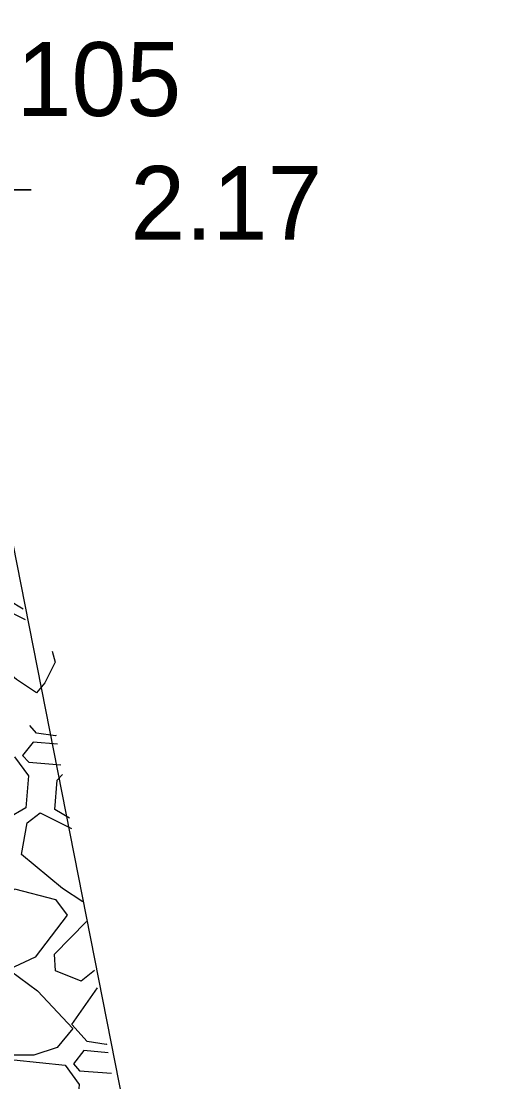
# Model space of a CAD drawing. Extents: x 3040896 to 3051146, y 687568 to 732976.
# Drawn here: x 3044041.28 to 3044057.59, y 722118.68 to 722154.6 of the extents above; entities that cross this region are included whole.
import ezdxf

# ---------------------------------------------------------------- set-up
doc = ezdxf.new("R2010")
doc.units = 0
for name, color, linetype in [('Default', 7, 'Continuous'), ('Exist Building Deck Patio Cogo Point CELL', 7, 'Continuous'), ('Exist Horizontal Alignment', 7, 'Continuous'), ('Exist Other Culture Area Outline', 7, 'Continuous'), ('Exist Other Culture Area Outline Cogo Elevation', 7, 'Continuous'), ('Exist Other Culture Area Outline Cogo Number', 7, 'Continuous'), ('Exist Other Culture Area Outline Cogo Point CELL', 7, 'Continuous'), ('Exist Right of Way Line', 7, 'Continuous')]:
    doc.layers.add(name, color=color, linetype=linetype)

# ---------------------------------------------------------------- blocks, each defined once
blk = doc.blocks.new('EXIST BUILDING DECK PATIO COGO POINT')
at = {"layer": 'Exist Building Deck Patio Cogo Point CELL'}
blk.add_lwpolyline([(0, 0.06), (0, -0.06), (0, 0), (0.06, 0), (-0.06, 0)], dxfattribs=at)
blk.add_circle((0, 0), 0.04688, dxfattribs=at)

msp = doc.modelspace()

# ---------------------------------------------------------------- linework, layer by layer
at = {"layer": 'Default'}
for p, q in [((3044041.347, 722134.69), (3044040.851, 722134.986)), ((3044042.072, 722132.193), (3044041.798, 722131.857)), ((3044042.437, 722130.394), (3044041.796, 722130.49)), ((3044042.456, 722130.403), (3044042.437, 722130.394)), ((3044042.916, 722127.608), (3044042.419, 722127.904)), ((3044043.379, 722124.79), (3044043.366, 722124.775)), ((3044042.399, 722123.002), (3044043.49, 722124.112)), ((3044041.75, 722122.896), (3044040.86, 722122.477)), ((3044042.497, 722119.838), (3044041.708, 722119.582)), ((3044044.154, 722119.943), (3044043.513, 722120.039)), ((3044044.174, 722119.952), (3044044.154, 722119.943)), ((3044041.708, 722119.582), (3044040.96, 722119.586)), ((3044041.023, 722119.428), (3044042.769, 722119.238))]:
    msp.add_line(p, q, dxfattribs=at)
for points in [[(3044041.798, 722131.857), (3044041.11, 722132.307), (3044039.72, 722133.46), (3044039.908, 722134.532), (3044040.352, 722134.873), (3044041.404, 722134.343)], [(3044042.322, 722133.269), (3044042.421, 722132.895), (3044042.072, 722132.193)], [(3044041.796, 722130.49), (3044041.57, 722130.744)], [(3044042.504, 722130.113), (3044041.678, 722130.185), (3044041.324, 722129.734), (3044041.532, 722129.501), (3044042.618, 722129.42)], [(3044041.052, 722129.689), (3044041.523, 722129.039), (3044041.429, 722127.959), (3044040.815, 722127.601), (3044039.844, 722128.201), (3044038.866, 722129.087)], [(3044042.419, 722127.904), (3044042.49, 722128.899), (3044042.672, 722129.093)], [(3044043.366, 722124.775), (3044042.679, 722125.225), (3044041.288, 722126.378), (3044041.476, 722127.45), (3044041.921, 722127.791), (3044042.973, 722127.261)], [(3044039.54, 722123.028), (3044039.969, 722123.623), (3044041.047, 722125.22), (3044042.432, 722124.854), (3044042.831, 722124.322), (3044041.75, 722122.896)], [(3044043.763, 722122.451), (3044043.307, 722122.084), (3044042.437, 722122.438), (3044042.399, 722123.002)], [(3044040.912, 722122.434), (3044041.825, 722121.761), (3044043.02, 722120.481), (3044042.497, 722119.838)], [(3044043.513, 722120.039), (3044042.991, 722120.624), (3044043.861, 722121.857)], [(3044044.221, 722119.662), (3044043.395, 722119.734), (3044043.041, 722119.283), (3044043.25, 722119.05), (3044044.335, 722118.969)], [(3044042.769, 722119.238), (3044043.24, 722118.587), (3044043.146, 722117.508), (3044042.533, 722117.15), (3044041.561, 722117.75), (3044040.357, 722118.842)]]:
    msp.add_lwpolyline(points, dxfattribs=at)
at = {"layer": 'Exist Horizontal Alignment'}
msp.add_arc((3047143.478, 722946.481), 3274.364, 179.827486, 209.692497, dxfattribs=at)
at = {"layer": 'Exist Other Culture Area Outline'}
msp.add_lwpolyline([(3044014.963, 722146.607), (3044038.617, 722148.893), (3044056.357, 722058.813), (3044086.668, 721941.272)], dxfattribs=at)
at = {"layer": 'Exist Right of Way Line'}
for radius in [3324.364, 3224.364]:
    msp.add_arc((3047143.478, 722946.481), radius, 179.827486, 209.692497, dxfattribs=at)

# ---------------------------------------------------------------- block references
at = {"layer": 'Exist Other Culture Area Outline Cogo Point CELL', "xscale": 50, "yscale": 50}
msp.add_blockref('EXIST BUILDING DECK PATIO COGO POINT', (3044038.617, 722148.893), dxfattribs=at)

# ---------------------------------------------------------------- texts
at = {"layer": 'Exist Other Culture Area Outline Cogo Elevation'}
msp.add_text('2.17', height=2.5, dxfattribs=at).set_placement((3044044.969, 722147.2))
at = {"layer": 'Exist Other Culture Area Outline Cogo Number'}
msp.add_text('105', height=2.5, dxfattribs=at).set_placement((3044041.117, 722151.393))

doc.saveas('drawing.dxf')
